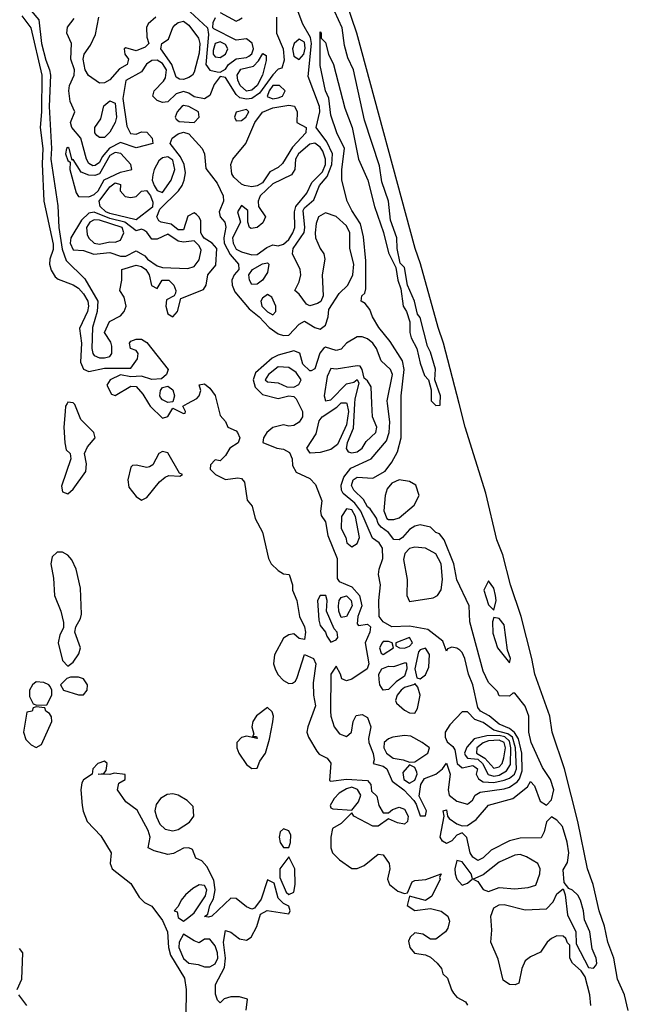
# Model space of a CAD drawing. Header units: inches. Extents: x 2789275 to 2951659, y 860290 to 1033804.
# Tile 289 of 316: x 2925987 to 2928302, y 997714 to 1001461. Entities that reach past the tile are written whole.
import ezdxf

# ---------------------------------------------------------------- set-up
doc = ezdxf.new("R2010")
doc.units = ezdxf.units.IN
doc.header["$MEASUREMENT"] = 0
doc.layers.add('C9020', color=7, linetype='Continuous')
doc.layers.add('C9929', color=7, linetype='Continuous')

msp = doc.modelspace()

# ---------------------------------------------------------------- linework, layer by layer
at = {"layer": 'C9020', "color": 2}
for points, elevation in [([(2927658.1, 1000000), (2927599.2, 1000230), (2927578, 1000290), (2927511.8, 1000531.8), (2927491.1, 1000590), (2927268.7, 1001410), (2927229, 1001529), (2927180.4, 1001710), (2926953.7, 1002490), (2926940.4, 1002550), (2926887.7, 1002730), (2926875.1, 1002790), (2926840.5, 1002890), (2926767.9, 1003187.9), (2926748.6, 1003250), (2926705.4, 1003430), (2926690, 1003474), (2926594.5, 1003854.5), (2926494.6, 1004214.6)], 2), ([(2926030, 1001494), (2926059.7, 1001459.7), (2926070.2, 1001369.8), (2926086.2, 1001306.1), (2926100.2, 1001270), (2926103.5, 1001250), (2926099.5, 1001130), (2926107.8, 1000970), (2926105.8, 1000930), (2926132.5, 1000752.5), (2926135.2, 1000670), (2926148.1, 1000588.1), (2926164.3, 1000544.3), (2926234.3, 1000474.3), (2926283.5, 1000390), (2926281.5, 1000350), (2926263.5, 1000290), (2926261.6, 1000210), (2926265.5, 1000190), (2926270, 1000183.1), (2926290, 1000174), (2926310, 1000173.6), (2926330, 1000179.5), (2926337.6, 1000190), (2926337.8, 1000217.8), (2926333.5, 1000233.5), (2926309.4, 1000270), (2926328.1, 1000311.9), (2926370, 1000333.4), (2926384.4, 1000350), (2926392.2, 1000370), (2926384.2, 1000404.2), (2926367.6, 1000430), (2926375.3, 1000470), (2926376, 1000510), (2926430, 1000526.7), (2926450, 1000521.5), (2926466.7, 1000510), (2926479.5, 1000490), (2926488.6, 1000448.6), (2926510, 1000438), (2926529.2, 1000470), (2926554, 1000470), (2926573, 1000450), (2926580.7, 1000430), (2926579.8, 1000420.2), (2926574, 1000410), (2926544.9, 1000395.1), (2926542.4, 1000370), (2926550, 1000342), (2926570, 1000330.6), (2926587, 1000350), (2926600.1, 1000399.9), (2926686.2, 1000433.8), (2926695.6, 1000450), (2926702, 1000490), (2926732.8, 1000527.2), (2926736.9, 1000590), (2926719.6, 1000610), (2926688.8, 1000628.8), (2926680.8, 1000640.8), (2926676.2, 1000650), (2926675.9, 1000695.9), (2926670, 1000709.6), (2926659.1, 1000719.1), (2926650, 1000725.7), (2926627, 1000713), (2926610, 1000660.7), (2926590, 1000661.1), (2926562.7, 1000682.7), (2926525.2, 1000690), (2926515.8, 1000695.8), (2926508.4, 1000710), (2926520, 1000740), (2926590.5, 1000809.5), (2926605.3, 1000830), (2926612.9, 1000850), (2926617.8, 1000877.8), (2926612.1, 1000910), (2926599.1, 1000939.1), (2926559.7, 1000990), (2926566.6, 1001010), (2926590, 1001026.7), (2926610, 1001032.9), (2926630, 1001026), (2926680.9, 1000970), (2926690.2, 1000950), (2926694.8, 1000894.8), (2926738, 1000838), (2926760.3, 1000790), (2926762, 1000770), (2926745, 1000730), (2926749.1, 1000710), (2926766.7, 1000690), (2926771.3, 1000671.3), (2926763.6, 1000630), (2926764.4, 1000610), (2926787.8, 1000567.8), (2926819.5, 1000530), (2926820.4, 1000510), (2926802.4, 1000490), (2926794, 1000470), (2926795.5, 1000450), (2926805.4, 1000425.4), (2926860.2, 1000360.2), (2926898.3, 1000330), (2926935.8, 1000290), (2926970, 1000265.6), (2926990, 1000258.4), (2927010, 1000260.7), (2927050, 1000301.6), (2927070, 1000313), (2927110, 1000288.9), (2927130, 1000283.6), (2927150, 1000298), (2927159.8, 1000330), (2927162.2, 1000357.8), (2927201.7, 1000418.2), (2927234.7, 1000450), (2927253.8, 1000490), (2927257.2, 1000530), (2927242.6, 1000590), (2927242.2, 1000650), (2927230, 1000675.8), (2927190, 1000711.5), (2927150, 1000726), (2927123.8, 1000710), (2927114.7, 1000685.3), (2927110.2, 1000649.8), (2927112.1, 1000630), (2927129.5, 1000589.5), (2927143.2, 1000570), (2927147.1, 1000550), (2927136.8, 1000490), (2927141.7, 1000410), (2927131.8, 1000388.2), (2927119.2, 1000380.8), (2927090, 1000371.6), (2927078, 1000378), (2927050, 1000416), (2927033.2, 1000430), (2927050, 1000462.8), (2927056.2, 1000490), (2927053.6, 1000510), (2927024.8, 1000570), (2927026.5, 1000590), (2927068.8, 1000651.2), (2927071.3, 1000670), (2927065.6, 1000734.4), (2927070, 1000744.4), (2927105.4, 1000774.6), (2927127, 1000830), (2927156.5, 1000863.5), (2927173.6, 1000910), (2927177, 1000950), (2927155.4, 1000995.4), (2927114, 1001050), (2927128.5, 1001110), (2927127.6, 1001130), (2927084.2, 1001244.2), (2927096.9, 1001370), (2927092.7, 1001392.7), (2927063.9, 1001443.9), (2927046.3, 1001490)], 10), ([(2926634.9, 1001490), (2926700.7, 1001430), (2926704.8, 1001404.8), (2926694.6, 1001290), (2926710, 1001268), (2926738, 1001262), (2926750, 1001261), (2926770, 1001273), (2926781.3, 1001290), (2926810, 1001311.8), (2926850, 1001316.9), (2926858.1, 1001321.9), (2926870, 1001330.4), (2926876.8, 1001350), (2926871.6, 1001371.6), (2926850, 1001387.3), (2926810, 1001382.4), (2926725.4, 1001425.4), (2926721.2, 1001430), (2926722.9, 1001450), (2926731.4, 1001468.6)], 10), ([(2926750, 1001487.7), (2926810, 1001455.6), (2926820.4, 1001459.6), (2926832.5, 1001467.5)], 10), ([(2927586.3, 1000000), (2927588, 1000030), (2927566, 1000090), (2927568.7, 1000131.3), (2927550, 1000195.3), (2927538.6, 1000218.6), (2927510, 1000328), (2927500.2, 1000340.2), (2927488.7, 1000390), (2927462, 1000450), (2927450, 1000518), (2927434.6, 1000534.6), (2927422, 1000590), (2927421.2, 1000630), (2927397.2, 1000697.2), (2927389.2, 1000770), (2927363.7, 1000843.7), (2927355.1, 1000904.9), (2927298, 1001078), (2927256.2, 1001270), (2927235.6, 1001315.6), (2927222.5, 1001362.5), (2927213.3, 1001430), (2927186, 1001490)], 6), ([(2925995.4, 1001475.4), (2926028.9, 1001430), (2926071.6, 1001250), (2926070.2, 1001109.8), (2926064.7, 1001050), (2926074.7, 1000970), (2926071.9, 1000911.9), (2926079.1, 1000770), (2926113.9, 1000606.1), (2926113.7, 1000586.3), (2926101.6, 1000550), (2926100.4, 1000530), (2926107, 1000507), (2926121.7, 1000481.7), (2926132.7, 1000472.7), (2926190, 1000451.7), (2926210, 1000438.7), (2926230, 1000417), (2926245.7, 1000390), (2926248.7, 1000370), (2926245.3, 1000350), (2926214, 1000286), (2926222.3, 1000230), (2926218, 1000158), (2926230, 1000130.8), (2926250, 1000121.6), (2926310, 1000134.7), (2926410, 1000134.8), (2926434.5, 1000170), (2926437.2, 1000190), (2926430, 1000202), (2926408.7, 1000210), (2926404, 1000230), (2926410, 1000238), (2926430, 1000244.7), (2926450, 1000244.7), (2926470, 1000232), (2926552, 1000130), (2926544.7, 1000110), (2926526.4, 1000093.6), (2926490, 1000092), (2926450, 1000103.7), (2926410, 1000101.2), (2926370, 1000109.2), (2926331.3, 1000090), (2926318.8, 1000070), (2926336, 1000036), (2926350, 1000031), (2926410, 1000066), (2926430, 1000064.7), (2926455.2, 1000035.2), (2926476.7, 1000000)], 6), ([(2926963.8, 1001470), (2926963.7, 1001410), (2926989.1, 1001350), (2926993, 1001307), (2926984, 1001276), (2926970, 1001272), (2926950, 1001251.3), (2926899.4, 1001180.6), (2926870, 1001161.2), (2926850, 1001158.5), (2926823.7, 1001163.7), (2926810, 1001176.4), (2926770, 1001240.7), (2926750, 1001244.5), (2926726.3, 1001213.7), (2926710, 1001172.7), (2926690, 1001159.7), (2926650, 1001167.3), (2926630, 1001180.5), (2926610, 1001187.1), (2926581.5, 1001178.5), (2926550, 1001148.3), (2926530, 1001145.3), (2926510, 1001152.8), (2926492.8, 1001170), (2926498, 1001190), (2926533.8, 1001226.2), (2926541.1, 1001238.9), (2926544.7, 1001270), (2926530, 1001294), (2926510, 1001306.1), (2926490, 1001305.7), (2926469, 1001291), (2926450, 1001262.6), (2926390.4, 1001229.6), (2926379, 1001161), (2926394.9, 1001054.9), (2926407.9, 1001027.9), (2926430, 1001024.9), (2926450, 1001034.4), (2926470, 1001032.7), (2926490.3, 1001010), (2926493.4, 1000990), (2926430, 1000972.7), (2926370, 1000993.6), (2926328, 1000972), (2926301.1, 1000938.9), (2926290, 1000917.6), (2926274.4, 1000905.6), (2926264.5, 1000904.5), (2926250, 1000913.3), (2926240.8, 1000930), (2926219.8, 1001010), (2926185.6, 1001050), (2926179.6, 1001070), (2926196, 1001110), (2926179.3, 1001150), (2926174, 1001190), (2926176.8, 1001210), (2926194, 1001250), (2926195, 1001270), (2926181.1, 1001310), (2926184.4, 1001370), (2926165.6, 1001410), (2926168.4, 1001431.6), (2926194.7, 1001465.3)], 10), ([(2926504.7, 1001470), (2926475.2, 1001444.8), (2926468.6, 1001431.4), (2926470, 1001394), (2926478, 1001370), (2926464.5, 1001355.5), (2926430, 1001342.7), (2926390, 1001353.2), (2926384.7, 1001350), (2926386.8, 1001330), (2926401, 1001310), (2926396, 1001290), (2926366.1, 1001273.9), (2926330, 1001231.3), (2926310, 1001219.8), (2926290, 1001219.1), (2926248.6, 1001248.6), (2926235.8, 1001270), (2926228.6, 1001310), (2926232.7, 1001330), (2926256.2, 1001363.8), (2926275.2, 1001404.8), (2926287.3, 1001470)], 6), ([(2927438.3, 1000000), (2927438.4, 1000030), (2927449.7, 1000129.7), (2927442.4, 1000162.4), (2927395.6, 1000235.6), (2927353.2, 1000290), (2927329.4, 1000330), (2927318.4, 1000358.4), (2927301.2, 1000381.2), (2927286, 1000390), (2927288, 1000410), (2927299.5, 1000420.5), (2927303.2, 1000436.8), (2927303.5, 1000543.5), (2927294, 1000634), (2927283.5, 1000683.5), (2927250, 1000734), (2927232.3, 1000770), (2927212.7, 1000850), (2927212, 1000890), (2927222, 1000970), (2927193.2, 1001030), (2927170, 1001098), (2927162.4, 1001162.4), (2927149.6, 1001190.4), (2927130, 1001286), (2927130, 1001414), (2927134, 1001410), (2927134, 1001390), (2927150, 1001374), (2927162, 1001330), (2927181, 1001290), (2927224, 1001124), (2927250.9, 1001050.9), (2927276, 1000930), (2927311.3, 1000850), (2927336, 1000750), (2927371.1, 1000651.1), (2927390, 1000574), (2927418, 1000518), (2927424.7, 1000470), (2927436.9, 1000436.9), (2927446, 1000370), (2927458, 1000350), (2927471.3, 1000311.3), (2927471.3, 1000270), (2927476, 1000250), (2927498, 1000210), (2927510, 1000154), (2927527.1, 1000107.1), (2927542, 1000090), (2927552, 1000052), (2927552, 1000010), (2927562, 1000000)], 6), ([(2927386.3, 1000000), (2927385.1, 1000010), (2927404.7, 1000110), (2927396.9, 1000130), (2927362.2, 1000162.2), (2927343.9, 1000210), (2927330, 1000229.7), (2927310, 1000245.7), (2927290, 1000254.3), (2927270, 1000254.3), (2927230.4, 1000230), (2927210, 1000207.3), (2927190, 1000202.4), (2927150, 1000214.3), (2927142, 1000210), (2927127.9, 1000192.1), (2927110, 1000132), (2927094.9, 1000125.1), (2927090, 1000124.2), (2927064, 1000150), (2927052.2, 1000192.2), (2927030, 1000201.1), (2926970, 1000183.5), (2926947.5, 1000172.5), (2926883.5, 1000116.5), (2926874.4, 1000090), (2926882.3, 1000062.3), (2926910, 1000034.9), (2926970, 1000018.9), (2927010, 1000028.9), (2927030, 1000026.4), (2927038.2, 1000018.2), (2927047.3, 1000000)], 10), ([(2927326.5, 1000000), (2927323.5, 1000063.5), (2927310, 1000086.6), (2927296.5, 1000096.5), (2927289.2, 1000130), (2927282, 1000142), (2927270, 1000143.7), (2927190, 1000131.2), (2927170, 1000133.3), (2927156.9, 1000103.1), (2927145, 1000030), (2927150, 1000010.8), (2927170, 1000013.7), (2927230, 1000074.9), (2927258.3, 1000081.7), (2927270.9, 1000090.9), (2927277.1, 1000077.1), (2927261.7, 1000018.3), (2927260.6, 1000000)], 14), ([(2926625.5, 1000000), (2926660.2, 1000019.8), (2926669, 1000030), (2926675.3, 1000050), (2926669.1, 1000070.9), (2926690, 1000074.8), (2926710, 1000058), (2926730.5, 1000030.5), (2926738.3, 1000000)], 6), ([(2926192.7, 1000000), (2926190, 1000002.7), (2926170, 1000005.2), (2926167.1, 1000000)], 6), ([(2927206.9, 1000000), (2927210, 1000003.1), (2927230, 1000003), (2927230.6, 1000000)], 10)]:
    msp.add_lwpolyline(points, dxfattribs=dict(at, elevation=elevation))
for points, elevation in [([(2926610, 1001233.7), (2926594.3, 1001234.3), (2926582.5, 1001242.5), (2926565.5, 1001290), (2926524, 1001350), (2926528, 1001370), (2926553.1, 1001386.9), (2926569.6, 1001430.4), (2926578.3, 1001441.7), (2926589.7, 1001450.2), (2926610, 1001455.3), (2926630, 1001439.3), (2926667.4, 1001390), (2926672.4, 1001370), (2926670, 1001333.2), (2926650, 1001261.2), (2926644.4, 1001250), (2926630, 1001240.4)], 6), ([(2926750, 1001376.5), (2926730, 1001369.6), (2926722.9, 1001342.9), (2926723.2, 1001330), (2926730, 1001319.6), (2926750, 1001316.5), (2926770, 1001329), (2926778.4, 1001350), (2926770, 1001366)], 14), ([(2927050, 1001386.6), (2927030.4, 1001370), (2927024.1, 1001350), (2927030, 1001322), (2927050, 1001308.8), (2927067.1, 1001330), (2927072.3, 1001352.3), (2927070, 1001374.7)], 14), ([(2926850, 1001189), (2926825.6, 1001210), (2926816, 1001230), (2926814, 1001250), (2926827.7, 1001272.3), (2926875.6, 1001284.4), (2926895.4, 1001304.6), (2926911.6, 1001331.6), (2926924.7, 1001324.7), (2926924.9, 1001304.9), (2926910.2, 1001250), (2926890, 1001209.8), (2926870, 1001192.6)], 6), ([(2926975.1, 1001210), (2926950, 1001209.7), (2926936.1, 1001190), (2926928.4, 1001168.4), (2926950, 1001159.6), (2926970, 1001163.9), (2926986.6, 1001170), (2926996.9, 1001190)], 14), ([(2926310, 1001011.8), (2926290, 1001012.3), (2926280.5, 1001020.5), (2926272.3, 1001030), (2926272.3, 1001050), (2926296, 1001084), (2926307.2, 1001132.7), (2926330, 1001151.8), (2926350, 1001143), (2926355.2, 1001090), (2926350.2, 1001069.8), (2926330, 1001032.7)], 6), ([(2926610, 1001134), (2926603, 1001130), (2926585.7, 1001110), (2926578.4, 1001090), (2926582.3, 1001082.3), (2926593.8, 1001073.8), (2926650, 1001068.9), (2926669.5, 1001090), (2926667.3, 1001110), (2926630, 1001130.8)], 14), ([(2926870, 1000825.1), (2926842, 1000830), (2926830, 1000834.5), (2926801.3, 1000861.3), (2926793.9, 1000873.9), (2926789.8, 1000909.8), (2926798.2, 1000930), (2926847.4, 1000990), (2926880.8, 1001070), (2926910, 1001109), (2926950, 1001125), (2927010, 1001135.2), (2927031.5, 1001131.5), (2927041.7, 1001110), (2927041, 1001070), (2927076, 1001050), (2927075.5, 1001030), (2927024.4, 1000975.6), (2926986.7, 1000913.3), (2926970, 1000898), (2926938.3, 1000881.7), (2926910, 1000839.8), (2926890, 1000828.6)], 10), ([(2926850, 1001119.5), (2926810, 1001109.2), (2926803.6, 1001090), (2926810, 1001076.3), (2926830, 1001077.1), (2926846.6, 1001090), (2926858.4, 1001110)], 14), ([(2926170, 1000974), (2926164.7, 1000970), (2926161, 1000950), (2926170, 1000924.7), (2926178.8, 1000918.8), (2926177.1, 1000890), (2926201.5, 1000801.5), (2926210, 1000787.7), (2926250, 1000786.5), (2926270, 1000795.8), (2926285.1, 1000810), (2926308.2, 1000851.8), (2926370, 1000880.1), (2926413.2, 1000890), (2926409.7, 1000910), (2926371, 1000951), (2926350, 1000955.4), (2926330, 1000943.4), (2926290, 1000873.7), (2926272.6, 1000867.4), (2926250, 1000868.5), (2926221, 1000881), (2926190, 1000928.7), (2926186, 1000926), (2926175.3, 1000970)], 14), ([(2927110, 1000990.9), (2927090, 1000987.6), (2927046.9, 1000950), (2927035.6, 1000930), (2927033.7, 1000890), (2927020.4, 1000870), (2926950, 1000836.1), (2926901.5, 1000790), (2926893.6, 1000770), (2926895.6, 1000750), (2926922.4, 1000710), (2926911.7, 1000688.3), (2926890, 1000669.7), (2926866.7, 1000666.7), (2926861.2, 1000670), (2926855.1, 1000690), (2926854.6, 1000734.6), (2926830, 1000753.3), (2926815.8, 1000730), (2926827, 1000690), (2926795.9, 1000630), (2926799, 1000610), (2926810, 1000588), (2926830, 1000577.7), (2926870, 1000566.4), (2926890, 1000567.2), (2926926.7, 1000593.3), (2926950, 1000603.6), (2926970, 1000600.3), (2926990, 1000606.4), (2927010, 1000624.6), (2927025.3, 1000650), (2927033.3, 1000670), (2927032.1, 1000730), (2927037.8, 1000750), (2927079.2, 1000800.8), (2927098.3, 1000841.7), (2927138.8, 1000881.2), (2927150.4, 1000910), (2927150.5, 1000930.5), (2927139.9, 1000959.9), (2927130, 1000976)], 14), ([(2926550, 1000938.7), (2926530, 1000934.8), (2926516.7, 1000923.3), (2926498.5, 1000890), (2926493.6, 1000870), (2926491.3, 1000850), (2926497.8, 1000830), (2926510, 1000810.3), (2926530, 1000803.7), (2926563.5, 1000850), (2926576.4, 1000890), (2926570, 1000926)], 14), ([(2926410, 1000784), (2926430, 1000788.4), (2926450, 1000808.7), (2926469.5, 1000810.5), (2926484.2, 1000790), (2926493.4, 1000766.6), (2926492.5, 1000747.5), (2926430, 1000698.5), (2926330, 1000723.2), (2926315, 1000730), (2926292.7, 1000750), (2926289.8, 1000770), (2926330, 1000824.9), (2926350, 1000839.6), (2926370, 1000834), (2926368.7, 1000810), (2926388.3, 1000788.3)], 10), ([(2926270, 1000728.5), (2926250, 1000724.8), (2926222.1, 1000697.9), (2926182, 1000630), (2926179.5, 1000610), (2926190, 1000585.3), (2926230, 1000582.4), (2926269, 1000569), (2926330, 1000574.7), (2926370, 1000561.2), (2926390, 1000561.2), (2926430, 1000580.5), (2926462.4, 1000562.4), (2926472.7, 1000550), (2926510, 1000524), (2926530, 1000517.2), (2926626.5, 1000513.5), (2926650, 1000521.6), (2926670, 1000546.8), (2926676.8, 1000583.2), (2926670, 1000600.5), (2926650, 1000619.8), (2926610, 1000614.4), (2926590, 1000617.8), (2926550, 1000645.1), (2926510, 1000626), (2926490, 1000626), (2926470, 1000652.3), (2926459.4, 1000659.4), (2926450, 1000663.6), (2926430, 1000657.4), (2926387.4, 1000690), (2926330, 1000704.3)], 14), ([(2926270, 1000698.9), (2926253.7, 1000690), (2926240.6, 1000670), (2926243, 1000643), (2926249.4, 1000629.4), (2926270, 1000610.3), (2926290, 1000607.1), (2926330, 1000615.2), (2926350, 1000613.7), (2926370, 1000621.6), (2926383.1, 1000650), (2926376.5, 1000670), (2926290, 1000698.1)], 18), ([(2926870, 1000452.7), (2926861.3, 1000470), (2926858.7, 1000490), (2926872.3, 1000510), (2926910, 1000531.5), (2926930, 1000534.9), (2926934.4, 1000530), (2926930, 1000499), (2926910, 1000469.7), (2926890, 1000454)], 10), ([(2926930, 1000415.6), (2926910, 1000400.9), (2926904.2, 1000390), (2926907.6, 1000370), (2926930, 1000348.8), (2926950, 1000337.3), (2926960.9, 1000350), (2926960.5, 1000370), (2926945.4, 1000405.4)], 14), ([(2926970, 1000139.7), (2926933.4, 1000110), (2926920.5, 1000090), (2926930, 1000083.1), (2926970, 1000078.4), (2927003.1, 1000063.1), (2927030, 1000062.3), (2927048, 1000072), (2927057.6, 1000090), (2927038.2, 1000118.2), (2927010, 1000137.3)], 14), ([(2926550, 1000004), (2926530, 1000014), (2926522.9, 1000022.9), (2926519.3, 1000030), (2926522.7, 1000050), (2926530, 1000061), (2926550, 1000066), (2926570, 1000052), (2926576, 1000030), (2926570, 1000006)], 6)]:
    msp.add_lwpolyline(points, close=True, dxfattribs=dict(at, elevation=elevation))
at = {"layer": 'C9929', "color": 2}
for points, elevation in [([(2926167.1, 1000000), (2926161.6, 999990), (2926159.5, 999970), (2926154.9, 999910), (2926158, 999850), (2926164.2, 999824.2), (2926178.8, 999810), (2926182, 999790), (2926146.2, 999686.2), (2926150, 999664.7), (2926170, 999656), (2926190, 999674.8), (2926238.3, 999741.7), (2926241.6, 999770), (2926233.2, 999810), (2926244.5, 999835.5), (2926274, 999870), (2926269, 999890), (2926219.6, 999939.6), (2926196.3, 999996.3), (2926192.7, 1000000)], 6), ([(2926476.7, 1000000), (2926482.8, 999990), (2926530, 999944), (2926550, 999951.3), (2926570, 999982), (2926610, 999962), (2926616.4, 999963.6), (2926618, 999970), (2926608, 999990), (2926625.5, 1000000)], 6), ([(2926738.3, 1000000), (2926750, 999954), (2926770, 999932), (2926778, 999910), (2926810, 999896.3), (2926814.9, 999890), (2926823.8, 999870), (2926818.4, 999850), (2926786, 999830), (2926770, 999802), (2926750, 999782), (2926730, 999786), (2926712.7, 999767.3), (2926712, 999750), (2926731.3, 999730), (2926770, 999710.8), (2926816.8, 999716.8), (2926830, 999714.8), (2926841.4, 999701.4), (2926852.7, 999632.7), (2926870.5, 999610), (2926883.1, 999563.1), (2926910.4, 999510), (2926933.4, 999410), (2926944, 999390), (2926970, 999364.7), (2926990, 999352), (2927011.3, 999350), (2927024.7, 999310), (2927024.7, 999290), (2927040.7, 999250), (2927050.6, 999190), (2927070, 999151), (2927074, 999130), (2927070, 999102), (2927050, 999106), (2927030, 999123.7), (2927010, 999119.5), (2926990, 999107), (2926956.1, 999043.9), (2926952.8, 999010), (2926958.3, 998990), (2926969.2, 998969.2), (2926990, 998946.4), (2927010, 998934.4), (2927024.5, 998935.5), (2927036.1, 998943.9), (2927042.7, 998957.3), (2927070, 999044.7), (2927104.7, 999030), (2927113.4, 999010), (2927103, 998937), (2927104.4, 998890), (2927112.4, 998850), (2927082.4, 998770), (2927079.3, 998750), (2927085.5, 998730), (2927116.7, 998676.7), (2927126.4, 998666.4), (2927156, 998650), (2927170, 998631.3), (2927165.5, 998565.5), (2927170, 998562.8), (2927229.6, 998570.4), (2927310, 998565.5), (2927322.4, 998550), (2927324.6, 998524.6), (2927345.8, 998505.8), (2927353, 998470), (2927370, 998442.8), (2927390, 998442.8), (2927404.9, 998455.1), (2927430, 998463.7), (2927450, 998456.5), (2927464.9, 998430), (2927462.4, 998410), (2927450, 998399.7), (2927424.4, 998404.4), (2927390, 998419.3), (2927350, 998392), (2927330, 998391.5), (2927257.2, 998430), (2927250, 998442), (2927210, 998402), (2927176.7, 998383.3), (2927170.3, 998350), (2927170.4, 998310), (2927177.1, 998290), (2927203.4, 998263.4), (2927250.7, 998230.7), (2927270, 998230.7), (2927297.2, 998242.8), (2927350, 998284.9), (2927370, 998282.8), (2927392.7, 998250), (2927394.9, 998230), (2927385.5, 998190), (2927393, 998170), (2927424.6, 998144.6), (2927450, 998136), (2927462, 998138), (2927480.1, 998179.9), (2927490, 998185.5), (2927531.4, 998188.6), (2927590, 998210.8), (2927583.6, 998196.4), (2927586, 998190), (2927554.7, 998125.3), (2927530, 998108.7), (2927470, 998126), (2927460.7, 998090), (2927490, 998070.7), (2927550, 998078.8), (2927590, 998068.4), (2927614.7, 998050), (2927621.5, 998030), (2927615.8, 998004.2), (2927606.8, 997990), (2927570, 997961.6), (2927550, 997961.6), (2927520.4, 997980.4), (2927490, 997986.3), (2927472.2, 997970), (2927466.3, 997953.7), (2927470.3, 997930.3), (2927488.5, 997908.5), (2927530, 997902), (2927550, 997893.4), (2927574.8, 997870), (2927591.3, 997850), (2927596, 997830), (2927613.7, 997813.7), (2927628.7, 997768.7), (2927636.7, 997756.7), (2927650, 997741), (2927682.8, 997722.8), (2927690.7, 997710.7)], 6), ([(2927047.3, 1000000), (2927062.4, 999970), (2927063, 999950), (2927050, 999929.6), (2927030, 999916), (2927010, 999914), (2926990, 999919), (2926950, 999909.5), (2926926.8, 999890), (2926914.8, 999870), (2926912, 999852), (2926964.7, 999830), (2926990, 999826.4), (2927013.6, 999813.6), (2927023.7, 999790), (2927024.9, 999764.9), (2927038.8, 999738.8), (2927090, 999714.3), (2927111.8, 999691.8), (2927136, 999630), (2927130.4, 999590), (2927134, 999574), (2927150.6, 999550), (2927158.4, 999498.4), (2927194.7, 999410), (2927194.4, 999334.4), (2927202.6, 999322.6), (2927250, 999303.2), (2927279, 999270), (2927287.8, 999230), (2927273.1, 999190), (2927270, 999162), (2927276, 999156), (2927310, 999160.4), (2927321.6, 999150), (2927318.9, 999130), (2927300.5, 999090), (2927314.6, 999010), (2927308.2, 998990), (2927250, 998951.3), (2927230, 998945.1), (2927212, 998952), (2927207.6, 998970), (2927190, 999001.2), (2927170.4, 998970), (2927169, 998829), (2927170.3, 998810), (2927183.1, 998770), (2927203, 998743), (2927230, 998733), (2927249.4, 998750), (2927255.6, 998790), (2927267.2, 998812.7), (2927290, 998816.5), (2927310, 998805.5), (2927322.6, 998770), (2927314.2, 998725.8), (2927315.3, 998710), (2927331.9, 998668.1), (2927335.2, 998644.8), (2927330.9, 998630.9), (2927370, 998620.2), (2927383.7, 998610), (2927403.4, 998563.4), (2927447.4, 998530), (2927486.4, 998490), (2927495.5, 998475.5), (2927510, 998430.7), (2927530, 998431.3), (2927534, 998450), (2927506.6, 998506.6), (2927512.8, 998550), (2927526.6, 998573.4), (2927570, 998590.2), (2927595.1, 998610), (2927610, 998631), (2927623.6, 998590), (2927616.6, 998530), (2927620.2, 998510), (2927650, 998487.6), (2927690, 998476), (2927709.6, 998490.4), (2927719.3, 998510), (2927738.8, 998521.2), (2927830, 998533.7), (2927850, 998540.7), (2927879.1, 998560.9), (2927888.3, 998571.7), (2927898.2, 998601.8), (2927897.2, 998670), (2927884.6, 998724.6), (2927868.9, 998748.9), (2927850, 998763), (2927810, 998780.3), (2927772.1, 998812.1), (2927739.6, 998830), (2927730, 998843.7), (2927710.9, 998930), (2927694, 998970), (2927679.7, 999030), (2927670, 999052.3), (2927661.1, 999061.1), (2927650, 999069.6), (2927630, 999073.2), (2927613.7, 999066.3), (2927610, 999058), (2927596.1, 999096.1), (2927539.8, 999139.8), (2927470, 999153), (2927402, 999150), (2927369, 999170), (2927354, 999190), (2927352.4, 999250), (2927359.5, 999310), (2927352, 999350), (2927353.7, 999370), (2927367.9, 999410), (2927366.4, 999450), (2927354, 999470), (2927328.3, 999488.3), (2927285, 999590), (2927261.2, 999621.2), (2927217.5, 999657.4), (2927210.7, 999670), (2927209, 999690), (2927220.3, 999719.7), (2927245.8, 999754.2), (2927323.6, 999790), (2927382, 999858), (2927392.7, 999890), (2927394.8, 999930), (2927386.3, 1000000)], 10), ([(2927230.6, 1000000), (2927237, 999970), (2927230, 999919.5), (2927196, 999844), (2927170, 999825.3), (2927130, 999813.7), (2927091.7, 999811.7), (2927078.7, 999830), (2927115, 999885), (2927126.3, 999933.7), (2927137.7, 999950), (2927193.6, 999986.4), (2927206.9, 1000000)], 10), ([(2927260.6, 1000000), (2927255.2, 999904.8), (2927232.8, 999850), (2927228.8, 999828.8), (2927235.9, 999815.9), (2927250, 999812.4), (2927270, 999816.4), (2927290, 999830.6), (2927304.8, 999855.2), (2927341.6, 999890), (2927345.6, 999910), (2927328.9, 999950), (2927326.5, 1000000)], 14), ([(2928159, 997710), (2928155.3, 997750), (2928138, 997818), (2928122, 997842), (2928089, 997870), (2928079, 997890), (2928079, 997939), (2928070, 997948), (2928064.7, 997964.7), (2928053.6, 997973.6), (2928030, 997974), (2928010, 997964.5), (2927993.4, 997950), (2927968.1, 997911.9), (2927930, 997894.5), (2927910, 997879.3), (2927896.3, 997850), (2927885.4, 997794.6), (2927872, 997788), (2927850, 997789.2), (2927826.3, 997806.3), (2927806.4, 997886.4), (2927779.5, 997950), (2927783.3, 997996.7), (2927779.1, 998050), (2927790, 998080.5), (2927810, 998092.2), (2927830, 998094), (2927910, 998073), (2927990, 998077.3), (2928016, 998104), (2928030, 998134), (2928054, 998154), (2928062, 998130), (2928070, 998054), (2928102, 997990), (2928103.6, 997943.6), (2928150, 997854), (2928170, 997852), (2928178, 997862), (2928182, 997870), (2928179, 997890), (2928164.7, 997924.7), (2928155.1, 997990), (2928135.5, 998035.5), (2928131.8, 998070), (2928119.3, 998110), (2928110, 998128.7), (2928090, 998148), (2928075.3, 998155.3), (2928058, 998178), (2928054.6, 998225.4), (2928070, 998254), (2928075.1, 998290), (2928069, 998331), (2928052, 998390), (2928030, 998415.3), (2928010, 998428), (2927991.1, 998408.9), (2927982, 998370), (2927970, 998348), (2927890, 998345.6), (2927850, 998335.6), (2927779.6, 998300.4), (2927750, 998271.8), (2927730, 998261.3), (2927710, 998274), (2927700.4, 998290), (2927688.2, 998348.2), (2927670, 998367), (2927650, 998357), (2927630, 998336.3), (2927610, 998325.6), (2927594.7, 998334.7), (2927586, 998350), (2927602, 998430), (2927598, 998450), (2927610, 998453.4), (2927614, 998430), (2927620.9, 998420.9), (2927650, 998400.5), (2927670, 998392.7), (2927690, 998394.9), (2927722.9, 998417.1), (2927770, 998472), (2927862.2, 998497.7), (2927918.4, 998541.6), (2927930, 998562), (2927945.4, 998545.4), (2927966.8, 998486.8), (2927990, 998472), (2928010, 998492), (2928018, 998530), (2928005.2, 998570), (2927975.5, 998615.5), (2927932.3, 998710), (2927923.7, 998750), (2927924, 998810), (2927910, 998848), (2927870, 998898), (2927862, 998898), (2927850, 998886), (2927810, 998888), (2927804, 998904), (2927770, 998939), (2927750, 998982), (2927699.3, 999170), (2927696, 999230), (2927650, 999328.7), (2927638, 999390), (2927602, 999482), (2927584, 999504), (2927570, 999509), (2927549.2, 999529.2), (2927510, 999539), (2927490, 999534), (2927470, 999521.2), (2927442.8, 999490), (2927430, 999482), (2927410, 999482.7), (2927389.7, 999509.7), (2927361.2, 999530), (2927350, 999544), (2927343.9, 999563.9), (2927319.8, 999599.8), (2927310, 999607.6), (2927294.5, 999634.5), (2927257.6, 999670), (2927248.8, 999688.8), (2927255.1, 999710), (2927270, 999720.4), (2927330, 999716.3), (2927377.5, 999742.5), (2927402.9, 999777.1), (2927423.9, 999816.1), (2927437.6, 999870), (2927438.3, 1000000)], 6), ([(2927562, 1000000), (2927570, 999992), (2927586, 999994), (2927586.3, 1000000)], 6), ([(2928301.7, 997690), (2928286.9, 997750), (2928260.5, 997810), (2928246.2, 997890), (2928223.5, 997950), (2928211.8, 998011.8), (2928191.1, 998070), (2928168.4, 998170), (2928146.9, 998230), (2928109.8, 998410), (2928059.7, 998610), (2928012.6, 998750), (2928003.5, 998810), (2927946.3, 998970), (2927935.4, 999030), (2927893.7, 999190), (2927854, 999310), (2927824.7, 999424.8), (2927802, 999482), (2927759.6, 999659.6), (2927681.1, 999910), (2927658.1, 1000000)], 2), ([(2926848.8, 997691.2), (2926854, 997734), (2926822.7, 997742.7), (2926790, 997743), (2926764.7, 997735.3), (2926750, 997719.3), (2926739.3, 997730), (2926732.1, 997752.1), (2926732, 997790), (2926765.9, 997854.1), (2926769.1, 997890), (2926761.7, 997950), (2926770, 997994.8), (2926790, 997988), (2926823.2, 997963.2), (2926850, 997957.6), (2926867, 997970), (2926889, 998010), (2926903.1, 998056.9), (2926928.7, 998071.3), (2927010, 998058), (2927016, 998070), (2927010, 998088), (2926990, 998098), (2926970, 998118), (2926954.6, 998174.6), (2926930, 998188), (2926905.8, 998114.2), (2926879.9, 998080.1), (2926870, 998076), (2926850, 998085.1), (2926810, 998116.3), (2926790, 998118), (2926718, 998050), (2926705.6, 998045.6), (2926690, 998048), (2926703.1, 998056.9), (2926709.6, 998089.6), (2926724.5, 998115.5), (2926729.8, 998150), (2926725.9, 998185.9), (2926698.3, 998238.3), (2926679.8, 998259.8), (2926657.2, 998270), (2926643.7, 998303.7), (2926630, 998309.5), (2926610, 998308.2), (2926572.4, 998287.6), (2926550, 998283.5), (2926498.4, 998298.4), (2926475.1, 998310), (2926482.6, 998350), (2926475.5, 998375.5), (2926433.1, 998453.1), (2926390, 998484.5), (2926358.4, 998530), (2926364.5, 998555.5), (2926388.7, 998570), (2926388, 998588), (2926346.4, 998593.6), (2926330, 998588.7), (2926286, 998590), (2926307.3, 998592.7), (2926316.4, 998603.6), (2926319, 998630), (2926310, 998639), (2926284.7, 998630), (2926264.7, 998610), (2926262, 998590), (2926230, 998568.7), (2926223, 998557), (2926219.1, 998530), (2926224.9, 998470), (2926228.5, 998448.5), (2926243.8, 998410), (2926295.3, 998355.2), (2926334.8, 998290), (2926330.7, 998250), (2926338.8, 998230), (2926410, 998174), (2926441.1, 998121.1), (2926462, 998102), (2926490, 998087.7), (2926530, 998033), (2926548.5, 997990), (2926553.4, 997930), (2926560.7, 997900.7), (2926613.4, 997813.4), (2926619.5, 997770), (2926618.3, 997670)], 6), ([(2925977.2, 997770), (2925995.6, 997810), (2925998.4, 997910), (2925986.3, 997926.3)], 6), ([(2926013.6, 997710), (2925984, 997750)], 6)]:
    msp.add_lwpolyline(points, dxfattribs=dict(at, elevation=elevation))
for points, elevation in [([(2926530, 999818), (2926516, 999810), (2926493.4, 999766.6), (2926480.7, 999759.3), (2926470, 999757), (2926430, 999766), (2926416, 999764), (2926410, 999758), (2926398.4, 999710), (2926402, 999682), (2926430, 999646), (2926450, 999632), (2926470, 999642), (2926518.4, 999701.6), (2926540.2, 999719.8), (2926553.6, 999726.4), (2926596.4, 999723.6), (2926606, 999730), (2926595.3, 999735.3), (2926550, 999812.3)], 6), ([(2927430, 999709.3), (2927402.5, 999697.5), (2927384.4, 999675.6), (2927376.4, 999650), (2927372.3, 999592.3), (2927383, 999563), (2927390, 999558.8), (2927410, 999559.1), (2927430, 999564.9), (2927487, 999613), (2927506, 999650), (2927493.2, 999690), (2927470, 999703.7)], 6), ([(2927230, 999599.7), (2927210.3, 999570), (2927210, 999524.7), (2927227.7, 999490), (2927231, 999470), (2927250, 999454.8), (2927270, 999468), (2927279.5, 999490), (2927263.8, 999570), (2927250, 999595.1)], 14), ([(2926130, 999435.1), (2926110, 999417.2), (2926104.9, 999390), (2926115.5, 999335.5), (2926119.5, 999270), (2926142.8, 999210), (2926153, 999167), (2926153.2, 999146.8), (2926139.9, 999120.1), (2926133, 999090), (2926150, 999022), (2926170, 999001), (2926190, 999016), (2926211.8, 999048.2), (2926218, 999070), (2926197, 999130), (2926200.7, 999150), (2926218.4, 999181.6), (2926222, 999198), (2926217.6, 999297.6), (2926201.7, 999370), (2926185.5, 999405.5), (2926170, 999422.9), (2926150, 999434.5)], 6), ([(2927490, 999454), (2927470, 999448), (2927452, 999430), (2927447, 999407), (2927460.3, 999330), (2927459.5, 999270), (2927470, 999247.3), (2927559.7, 999260.2), (2927576, 999270), (2927590, 999291.3), (2927595.3, 999330), (2927589.8, 999390), (2927570, 999428.2), (2927530, 999449.7)], 10), ([(2927770, 999326), (2927752, 999290), (2927770, 999234), (2927790, 999214), (2927799, 999250), (2927797.2, 999270), (2927790, 999298)], 6), ([(2927151.8, 999270), (2927130, 999269.3), (2927119.5, 999250), (2927124.7, 999175.3), (2927130, 999156), (2927150.5, 999130.5), (2927154.8, 999114.8), (2927170, 999092), (2927190, 999101), (2927197.2, 999110), (2927194.5, 999130), (2927183.3, 999143.3), (2927153.5, 999210), (2927156, 999250)], 10), ([(2927210, 999186), (2927200.4, 999210), (2927199.7, 999230), (2927202, 999250), (2927210, 999261.6), (2927230, 999268), (2927248, 999250), (2927251.3, 999230), (2927230, 999189.6)], 6), ([(2927790, 999186), (2927784.7, 999170), (2927786.4, 999126.4), (2927804.7, 999070), (2927850, 999014), (2927854, 999030), (2927842, 999062), (2927830, 999158), (2927810, 999182)], 6), ([(2927390, 999094.7), (2927370, 999094.7), (2927365.3, 999090), (2927356, 999070), (2927361.6, 999050), (2927370, 999044.9), (2927409.3, 999070), (2927404, 999090)], 14), ([(2927470, 999109.2), (2927418, 999090), (2927418, 999078), (2927430.9, 999070.9), (2927450, 999068.9), (2927470, 999076.3), (2927480.7, 999090)], 14), ([(2927530, 999069.6), (2927510, 999062.9), (2927504.2, 999055.8), (2927490.2, 998990), (2927496.8, 998956.8), (2927510, 998952.4), (2927530, 998968), (2927542.6, 998997.4), (2927545.1, 999045.1)], 14), ([(2927370, 998909.6), (2927356.9, 998930), (2927353.7, 998950), (2927353, 998970), (2927364.5, 998990), (2927390, 999000.3), (2927410, 998999.5), (2927454.1, 999014.1), (2927458.4, 999010), (2927459.1, 998990), (2927450, 998963), (2927419.2, 998940.8), (2927390, 998911.3)], 10), ([(2926050, 998941.2), (2926036, 998930), (2926024.7, 998910), (2926024.7, 998884.7), (2926038, 998858), (2926052.7, 998852.7), (2926090, 998854), (2926108.7, 998890), (2926108.7, 998910), (2926103.1, 998923.1), (2926098, 998930), (2926078.6, 998938.6)], 6), ([(2926210, 998959.3), (2926180.7, 998959.3), (2926166.4, 998953.6), (2926142, 998930), (2926154, 998910), (2926210, 998891), (2926230, 998891.3), (2926244, 998910), (2926245.2, 998930), (2926230, 998952.7)], 6), ([(2927490, 998935.3), (2927488.5, 998931.5), (2927450, 998919.4), (2927438, 998910), (2927423.2, 998890), (2927416.5, 998870), (2927420.2, 998860.2), (2927450, 998832.7), (2927470, 998823.6), (2927490, 998822), (2927500.5, 998839.5), (2927509.7, 998890), (2927501.2, 998921.2)], 14), ([(2926050, 998846), (2926038, 998842), (2926034, 998830), (2926014, 998826), (2926002, 998750), (2926010, 998722), (2926030, 998701), (2926050, 998691), (2926070, 998702), (2926108.7, 998790), (2926108.4, 998808.4), (2926100.4, 998820.4), (2926086, 998830), (2926082, 998842)], 6), ([(2926930, 998843.7), (2926888.2, 998811.8), (2926873.7, 998790), (2926870.4, 998770), (2926878, 998742), (2926872.7, 998732.7), (2926887.3, 998732.7), (2926890, 998726), (2926850, 998734), (2926830, 998729.6), (2926812.4, 998710), (2926812.2, 998690), (2926820.4, 998670), (2926850, 998626.8), (2926870, 998611.3), (2926890, 998612), (2926900.9, 998639.1), (2926922, 998670), (2926937.5, 998722.5), (2926949.5, 998789.5), (2926952.3, 998810), (2926947.3, 998827.3)], 6), ([(2927670, 998826.6), (2927622.8, 998777.2), (2927605.8, 998750), (2927604.9, 998730), (2927612.5, 998712.5), (2927634.7, 998694.7), (2927642.2, 998682.2), (2927651.4, 998630), (2927670, 998613.4), (2927710, 998622.2), (2927718.1, 998618.1), (2927728.8, 998610), (2927722.8, 998590), (2927731.7, 998571.7), (2927750, 998560.6), (2927790, 998557.4), (2927830, 998567), (2927850, 998574.5), (2927868.7, 998590), (2927876, 998610), (2927872.8, 998690), (2927860.7, 998730), (2927843.8, 998743.8), (2927790, 998757.7), (2927750, 998785.8), (2927717.7, 998797.7), (2927690, 998826.3)], 14), ([(2927450, 998736.5), (2927406, 998730), (2927390, 998724.2), (2927372.7, 998710), (2927372.2, 998690), (2927382.6, 998670), (2927407.7, 998650), (2927444.9, 998644.9), (2927470, 998634.8), (2927490, 998636.3), (2927538.7, 998670), (2927545.6, 998690), (2927518, 998710), (2927474.3, 998734.3)], 14), ([(2927810, 998736.6), (2927763.8, 998736.2), (2927715.6, 998724.4), (2927687, 998693), (2927678.8, 998670), (2927681.4, 998661.4), (2927690.2, 998650.2), (2927730, 998646.3), (2927747.4, 998630), (2927768.4, 998588.4), (2927790, 998582.4), (2927810, 998585.9), (2927838, 998602), (2927853.4, 998626.6), (2927855.1, 998690), (2927850, 998715.8), (2927831.9, 998731.9)], 18), ([(2927810, 998718.7), (2927770, 998716.1), (2927750, 998709.2), (2927726.2, 998690), (2927724.4, 998670), (2927756.3, 998650), (2927790, 998612.2), (2927810, 998617.6), (2927822.4, 998630), (2927828.5, 998651.5), (2927834.8, 998690), (2927830, 998710.5)], 22), ([(2927470, 998625.2), (2927444.2, 998595.8), (2927447.6, 998570), (2927470, 998556.1), (2927490, 998567.2), (2927499.2, 998590), (2927497.8, 998597.8), (2927490, 998615.3)], 14), ([(2927250, 998540.5), (2927230, 998534.5), (2927202.2, 998517.8), (2927182.9, 998497.1), (2927167.3, 998470), (2927170, 998462), (2927178, 998458), (2927250, 998453), (2927275.9, 998484.1), (2927284.4, 998510), (2927271.3, 998531.3)], 6), ([(2926570, 998514.8), (2926547.7, 998512.3), (2926522.5, 998497.5), (2926505.6, 998474.4), (2926500.8, 998450), (2926506.9, 998426.9), (2926519.7, 998399.7), (2926540.2, 998380.2), (2926570, 998374), (2926590, 998379.1), (2926632.9, 998407.1), (2926649.6, 998430), (2926647, 998467), (2926624.2, 998490), (2926590, 998509.8)], 6), ([(2926990, 998381.6), (2926977.1, 998370), (2926974, 998350), (2926977.1, 998330), (2926990, 998310.7), (2927010, 998311), (2927016.9, 998330), (2927017.7, 998357.7), (2927010, 998374.5)], 6), ([(2927010, 998275.3), (2926976, 998230), (2926976.9, 998196.9), (2927001, 998141), (2927010, 998132), (2927030, 998141), (2927034.7, 998170), (2927033.3, 998230)], 6), ([(2927890, 998284), (2927870, 998282), (2927810, 998254.7), (2927750, 998207), (2927712, 998190), (2927730, 998181), (2927750, 998150.7), (2927770, 998143.8), (2927810, 998158.7), (2927870, 998152.9), (2927921.3, 998158.7), (2927950, 998167.7), (2927964.7, 998210), (2927966, 998230), (2927957.6, 998250), (2927914.9, 998274.9)], 10), ([(2927650, 998261.2), (2927641.5, 998230), (2927643.6, 998210), (2927650, 998190.8), (2927670, 998167.3), (2927690, 998174.8), (2927708.9, 998191.1), (2927703.7, 998210), (2927670, 998256.2)], 10), ([(2926670, 998168.5), (2926645.3, 998154.7), (2926617, 998130), (2926600.5, 998110), (2926590, 998086), (2926574, 998070), (2926585.4, 998065.4), (2926590, 998044.7), (2926610, 998031), (2926630, 998046), (2926650, 998061.7), (2926693.6, 998126.4), (2926698.6, 998150), (2926690, 998166.6)], 10), ([(2926610, 997981.2), (2926593.4, 997950), (2926592.8, 997930), (2926610, 997888.9), (2926630, 997870.4), (2926665.5, 997865.5), (2926690, 997856.4), (2926710, 997856.5), (2926730, 997867.6), (2926740.5, 997890), (2926739.6, 997910), (2926730, 997936.9), (2926710, 997961.6), (2926690, 997962), (2926670, 997948), (2926650, 997955.1)], 10)]:
    msp.add_lwpolyline(points, close=True, dxfattribs=dict(at, elevation=elevation))

doc.saveas('drawing.dxf')
